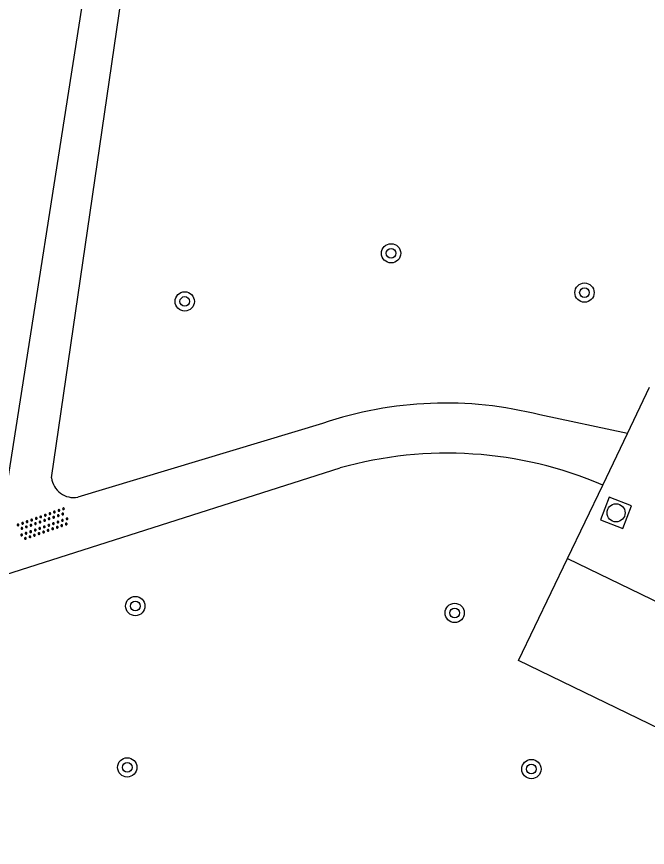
# Model space of a CAD drawing. Extents: x 130998 to 133001, y 398999 to 403002.
# Drawn here: x 131157.53 to 131183.7, y 399051.82 to 399086.28 of the extents above; entities that cross this region are included whole.
import ezdxf

# ---------------------------------------------------------------- set-up
doc = ezdxf.new("R2010")
doc.units = 0
for name, color, linetype in [('gg-knt-verharding', 7, 'Continuous'), ('gg-knt-verharding nz', 7, 'Continuous'), ('gt-symb-boom', 7, 'Continuous'), ('gt-symb-overige verharding', 7, 'Continuous'), ('gt-symb-rioolschacht', 7, 'Continuous')]:
    doc.layers.add(name, color=color, linetype=linetype)

# ---------------------------------------------------------------- blocks, each defined once
blk = doc.blocks.new('gt0-BOOM')
at = {"layer": 'gt-symb-boom'}
for radius in [0.4, 0.2]:
    blk.add_circle((0, 0), radius, dxfattribs=at)
blk = doc.blocks.new('gt0-RS')
at = {"layer": 'gt-symb-rioolschacht'}
blk.add_lwpolyline([(-0.5, -0.5), (0.5, -0.5), (0.5, 0.5), (-0.5, 0.5)], close=True, dxfattribs=at)
blk.add_circle((0, 0), 0.375, dxfattribs=at)
blk = doc.blocks.new('gt0-OVH')
at = {"layer": 'gt-symb-overige verharding'}
for points in [[(-0.972, 0.298), (-0.967, 0.308), (-0.965, 0.319), (-0.966, 0.33), (-0.971, 0.34), (-0.978, 0.348), (-0.988, 0.353), (-0.999, 0.355), (-1.01, 0.354), (-1.02, 0.349), (-1.028, 0.342), (-1.033, 0.332), (-1.035, 0.321), (-1.034, 0.31), (-1.029, 0.3), (-1.022, 0.292), (-1.012, 0.287), (-1.001, 0.285), (-0.99, 0.286), (-0.98, 0.291)], [(-0.772, 0.298), (-0.767, 0.308), (-0.765, 0.319), (-0.766, 0.33), (-0.771, 0.34), (-0.778, 0.348), (-0.788, 0.353), (-0.799, 0.355), (-0.81, 0.354), (-0.82, 0.349), (-0.828, 0.342), (-0.833, 0.332), (-0.835, 0.321), (-0.834, 0.31), (-0.829, 0.3), (-0.822, 0.292), (-0.812, 0.287), (-0.801, 0.285), (-0.79, 0.286), (-0.78, 0.291)], [(-0.572, 0.298), (-0.567, 0.308), (-0.565, 0.319), (-0.566, 0.33), (-0.571, 0.34), (-0.578, 0.348), (-0.588, 0.353), (-0.599, 0.355), (-0.61, 0.354), (-0.62, 0.349), (-0.628, 0.342), (-0.633, 0.332), (-0.635, 0.321), (-0.634, 0.31), (-0.629, 0.3), (-0.622, 0.292), (-0.612, 0.287), (-0.601, 0.285), (-0.59, 0.286), (-0.58, 0.291)], [(-0.372, 0.298), (-0.367, 0.308), (-0.365, 0.319), (-0.366, 0.33), (-0.371, 0.34), (-0.378, 0.348), (-0.388, 0.353), (-0.399, 0.355), (-0.41, 0.354), (-0.42, 0.349), (-0.428, 0.342), (-0.433, 0.332), (-0.435, 0.321), (-0.434, 0.31), (-0.429, 0.3), (-0.422, 0.292), (-0.412, 0.287), (-0.401, 0.285), (-0.39, 0.286), (-0.38, 0.291)], [(-0.172, 0.298), (-0.167, 0.308), (-0.165, 0.319), (-0.166, 0.33), (-0.171, 0.34), (-0.178, 0.348), (-0.188, 0.353), (-0.199, 0.355), (-0.21, 0.354), (-0.22, 0.349), (-0.228, 0.342), (-0.233, 0.332), (-0.235, 0.321), (-0.234, 0.31), (-0.229, 0.3), (-0.222, 0.292), (-0.212, 0.287), (-0.201, 0.285), (-0.19, 0.286), (-0.18, 0.291)], [(0.028, 0.298), (0.033, 0.308), (0.035, 0.319), (0.034, 0.33), (0.029, 0.34), (0.022, 0.348), (0.012, 0.353), (0.001, 0.355), (-0.01, 0.354), (-0.02, 0.349), (-0.028, 0.342), (-0.033, 0.332), (-0.035, 0.321), (-0.034, 0.31), (-0.029, 0.3), (-0.022, 0.292), (-0.012, 0.287), (-0.001, 0.285), (0.01, 0.286), (0.02, 0.291)], [(0.228, 0.298), (0.233, 0.308), (0.235, 0.319), (0.234, 0.33), (0.229, 0.34), (0.222, 0.348), (0.212, 0.353), (0.201, 0.355), (0.19, 0.354), (0.18, 0.349), (0.172, 0.342), (0.167, 0.332), (0.165, 0.321), (0.166, 0.31), (0.171, 0.3), (0.178, 0.292), (0.188, 0.287), (0.199, 0.285), (0.21, 0.286), (0.22, 0.291)], [(0.428, 0.298), (0.433, 0.308), (0.435, 0.319), (0.434, 0.33), (0.429, 0.34), (0.422, 0.348), (0.412, 0.353), (0.401, 0.355), (0.39, 0.354), (0.38, 0.349), (0.372, 0.342), (0.367, 0.332), (0.365, 0.321), (0.366, 0.31), (0.371, 0.3), (0.378, 0.292), (0.388, 0.287), (0.399, 0.285), (0.41, 0.286), (0.42, 0.291)], [(0.628, 0.298), (0.633, 0.308), (0.635, 0.319), (0.634, 0.33), (0.629, 0.34), (0.622, 0.348), (0.612, 0.353), (0.601, 0.355), (0.59, 0.354), (0.58, 0.349), (0.572, 0.342), (0.567, 0.332), (0.565, 0.321), (0.566, 0.31), (0.571, 0.3), (0.578, 0.292), (0.588, 0.287), (0.599, 0.285), (0.61, 0.286), (0.62, 0.291)], [(0.828, 0.298), (0.833, 0.308), (0.835, 0.319), (0.834, 0.33), (0.829, 0.34), (0.822, 0.348), (0.812, 0.353), (0.801, 0.355), (0.79, 0.354), (0.78, 0.349), (0.772, 0.342), (0.767, 0.332), (0.765, 0.321), (0.766, 0.31), (0.771, 0.3), (0.778, 0.292), (0.788, 0.287), (0.799, 0.285), (0.81, 0.286), (0.82, 0.291)], [(1.028, 0.298), (1.033, 0.308), (1.035, 0.319), (1.034, 0.33), (1.029, 0.34), (1.022, 0.348), (1.012, 0.353), (1.001, 0.355), (0.99, 0.354), (0.98, 0.349), (0.972, 0.342), (0.967, 0.332), (0.965, 0.321), (0.966, 0.31), (0.971, 0.3), (0.978, 0.292), (0.988, 0.287), (0.999, 0.285), (1.01, 0.286), (1.02, 0.291)], [(-0.872, 0.106), (-0.867, 0.116), (-0.865, 0.126), (-0.866, 0.137), (-0.871, 0.147), (-0.878, 0.156), (-0.888, 0.161), (-0.899, 0.163), (-0.91, 0.162), (-0.92, 0.157), (-0.928, 0.15), (-0.933, 0.14), (-0.935, 0.129), (-0.934, 0.118), (-0.929, 0.108), (-0.922, 0.1), (-0.912, 0.095), (-0.901, 0.092), (-0.89, 0.094), (-0.88, 0.098)], [(-0.672, 0.106), (-0.667, 0.116), (-0.665, 0.126), (-0.666, 0.137), (-0.671, 0.147), (-0.678, 0.156), (-0.688, 0.161), (-0.699, 0.163), (-0.71, 0.162), (-0.72, 0.157), (-0.728, 0.15), (-0.733, 0.14), (-0.735, 0.129), (-0.734, 0.118), (-0.729, 0.108), (-0.722, 0.1), (-0.712, 0.095), (-0.701, 0.092), (-0.69, 0.094), (-0.68, 0.098)], [(-0.472, 0.106), (-0.467, 0.116), (-0.465, 0.126), (-0.466, 0.137), (-0.471, 0.147), (-0.478, 0.156), (-0.488, 0.161), (-0.499, 0.163), (-0.51, 0.162), (-0.52, 0.157), (-0.528, 0.15), (-0.533, 0.14), (-0.535, 0.129), (-0.534, 0.118), (-0.529, 0.108), (-0.522, 0.1), (-0.512, 0.095), (-0.501, 0.092), (-0.49, 0.094), (-0.48, 0.098)], [(-0.272, 0.106), (-0.267, 0.116), (-0.265, 0.126), (-0.266, 0.137), (-0.271, 0.147), (-0.278, 0.156), (-0.288, 0.161), (-0.299, 0.163), (-0.31, 0.162), (-0.32, 0.157), (-0.328, 0.15), (-0.333, 0.14), (-0.335, 0.129), (-0.334, 0.118), (-0.329, 0.108), (-0.322, 0.1), (-0.312, 0.095), (-0.301, 0.092), (-0.29, 0.094), (-0.28, 0.098)], [(-0.072, 0.106), (-0.067, 0.116), (-0.065, 0.126), (-0.066, 0.137), (-0.071, 0.147), (-0.078, 0.156), (-0.088, 0.161), (-0.099, 0.163), (-0.11, 0.162), (-0.12, 0.157), (-0.128, 0.15), (-0.133, 0.14), (-0.135, 0.129), (-0.134, 0.118), (-0.129, 0.108), (-0.122, 0.1), (-0.112, 0.095), (-0.101, 0.092), (-0.09, 0.094), (-0.08, 0.098)], [(0.128, 0.106), (0.133, 0.116), (0.135, 0.126), (0.134, 0.137), (0.129, 0.147), (0.122, 0.156), (0.112, 0.161), (0.101, 0.163), (0.09, 0.162), (0.08, 0.157), (0.072, 0.15), (0.067, 0.14), (0.065, 0.129), (0.066, 0.118), (0.071, 0.108), (0.078, 0.1), (0.088, 0.095), (0.099, 0.092), (0.11, 0.094), (0.12, 0.098)], [(0.328, 0.106), (0.333, 0.116), (0.335, 0.126), (0.334, 0.137), (0.329, 0.147), (0.322, 0.156), (0.312, 0.161), (0.301, 0.163), (0.29, 0.162), (0.28, 0.157), (0.272, 0.15), (0.267, 0.14), (0.265, 0.129), (0.266, 0.118), (0.271, 0.108), (0.278, 0.1), (0.288, 0.095), (0.299, 0.092), (0.31, 0.094), (0.32, 0.098)], [(0.528, 0.106), (0.533, 0.116), (0.535, 0.126), (0.534, 0.137), (0.529, 0.147), (0.522, 0.156), (0.512, 0.161), (0.501, 0.163), (0.49, 0.162), (0.48, 0.157), (0.472, 0.15), (0.467, 0.14), (0.465, 0.129), (0.466, 0.118), (0.471, 0.108), (0.478, 0.1), (0.488, 0.095), (0.499, 0.092), (0.51, 0.094), (0.52, 0.098)], [(0.728, 0.106), (0.733, 0.116), (0.735, 0.126), (0.734, 0.137), (0.729, 0.147), (0.722, 0.156), (0.712, 0.161), (0.701, 0.163), (0.69, 0.162), (0.68, 0.157), (0.672, 0.15), (0.667, 0.14), (0.665, 0.129), (0.666, 0.118), (0.671, 0.108), (0.678, 0.1), (0.688, 0.095), (0.699, 0.092), (0.71, 0.094), (0.72, 0.098)], [(0.928, 0.106), (0.933, 0.116), (0.935, 0.126), (0.934, 0.137), (0.929, 0.147), (0.922, 0.156), (0.912, 0.161), (0.901, 0.163), (0.89, 0.162), (0.88, 0.157), (0.872, 0.15), (0.867, 0.14), (0.865, 0.129), (0.866, 0.118), (0.871, 0.108), (0.878, 0.1), (0.888, 0.095), (0.899, 0.092), (0.91, 0.094), (0.92, 0.098)], [(-0.972, -0.142), (-0.967, -0.132), (-0.965, -0.121), (-0.966, -0.11), (-0.971, -0.1), (-0.978, -0.092), (-0.988, -0.087), (-0.999, -0.085), (-1.01, -0.086), (-1.02, -0.091), (-1.028, -0.098), (-1.033, -0.108), (-1.035, -0.119), (-1.034, -0.13), (-1.029, -0.14), (-1.022, -0.148), (-1.012, -0.153), (-1.001, -0.155), (-0.99, -0.154), (-0.98, -0.149)], [(-0.872, -0.334), (-0.867, -0.324), (-0.865, -0.314), (-0.866, -0.303), (-0.871, -0.293), (-0.878, -0.284), (-0.888, -0.279), (-0.899, -0.277), (-0.91, -0.278), (-0.92, -0.283), (-0.928, -0.29), (-0.933, -0.3), (-0.935, -0.311), (-0.934, -0.322), (-0.929, -0.332), (-0.922, -0.34), (-0.912, -0.345), (-0.901, -0.348), (-0.89, -0.346), (-0.88, -0.342)], [(-0.772, -0.142), (-0.767, -0.132), (-0.765, -0.121), (-0.766, -0.11), (-0.771, -0.1), (-0.778, -0.092), (-0.788, -0.087), (-0.799, -0.085), (-0.81, -0.086), (-0.82, -0.091), (-0.828, -0.098), (-0.833, -0.108), (-0.835, -0.119), (-0.834, -0.13), (-0.829, -0.14), (-0.822, -0.148), (-0.812, -0.153), (-0.801, -0.155), (-0.79, -0.154), (-0.78, -0.149)], [(-0.672, -0.334), (-0.667, -0.324), (-0.665, -0.314), (-0.666, -0.303), (-0.671, -0.293), (-0.678, -0.284), (-0.688, -0.279), (-0.699, -0.277), (-0.71, -0.278), (-0.72, -0.283), (-0.728, -0.29), (-0.733, -0.3), (-0.735, -0.311), (-0.734, -0.322), (-0.729, -0.332), (-0.722, -0.34), (-0.712, -0.345), (-0.701, -0.348), (-0.69, -0.346), (-0.68, -0.342)], [(-0.572, -0.142), (-0.567, -0.132), (-0.565, -0.121), (-0.566, -0.11), (-0.571, -0.1), (-0.578, -0.092), (-0.588, -0.087), (-0.599, -0.085), (-0.61, -0.086), (-0.62, -0.091), (-0.628, -0.098), (-0.633, -0.108), (-0.635, -0.119), (-0.634, -0.13), (-0.629, -0.14), (-0.622, -0.148), (-0.612, -0.153), (-0.601, -0.155), (-0.59, -0.154), (-0.58, -0.149)], [(-0.472, -0.334), (-0.467, -0.324), (-0.465, -0.314), (-0.466, -0.303), (-0.471, -0.293), (-0.478, -0.284), (-0.488, -0.279), (-0.499, -0.277), (-0.51, -0.278), (-0.52, -0.283), (-0.528, -0.29), (-0.533, -0.3), (-0.535, -0.311), (-0.534, -0.322), (-0.529, -0.332), (-0.522, -0.34), (-0.512, -0.345), (-0.501, -0.348), (-0.49, -0.346), (-0.48, -0.342)], [(-0.372, -0.142), (-0.367, -0.132), (-0.365, -0.121), (-0.366, -0.11), (-0.371, -0.1), (-0.378, -0.092), (-0.388, -0.087), (-0.399, -0.085), (-0.41, -0.086), (-0.42, -0.091), (-0.428, -0.098), (-0.433, -0.108), (-0.435, -0.119), (-0.434, -0.13), (-0.429, -0.14), (-0.422, -0.148), (-0.412, -0.153), (-0.401, -0.155), (-0.39, -0.154), (-0.38, -0.149)], [(-0.272, -0.334), (-0.267, -0.324), (-0.265, -0.314), (-0.266, -0.303), (-0.271, -0.293), (-0.278, -0.284), (-0.288, -0.279), (-0.299, -0.277), (-0.31, -0.278), (-0.32, -0.283), (-0.328, -0.29), (-0.333, -0.3), (-0.335, -0.311), (-0.334, -0.322), (-0.329, -0.332), (-0.322, -0.34), (-0.312, -0.345), (-0.301, -0.348), (-0.29, -0.346), (-0.28, -0.342)], [(-0.172, -0.142), (-0.167, -0.132), (-0.165, -0.121), (-0.166, -0.11), (-0.171, -0.1), (-0.178, -0.092), (-0.188, -0.087), (-0.199, -0.085), (-0.21, -0.086), (-0.22, -0.091), (-0.228, -0.098), (-0.233, -0.108), (-0.235, -0.119), (-0.234, -0.13), (-0.229, -0.14), (-0.222, -0.148), (-0.212, -0.153), (-0.201, -0.155), (-0.19, -0.154), (-0.18, -0.149)], [(-0.072, -0.334), (-0.067, -0.324), (-0.065, -0.314), (-0.066, -0.303), (-0.071, -0.293), (-0.078, -0.284), (-0.088, -0.279), (-0.099, -0.277), (-0.11, -0.278), (-0.12, -0.283), (-0.128, -0.29), (-0.133, -0.3), (-0.135, -0.311), (-0.134, -0.322), (-0.129, -0.332), (-0.122, -0.34), (-0.112, -0.345), (-0.101, -0.348), (-0.09, -0.346), (-0.08, -0.342)], [(0.028, -0.142), (0.033, -0.132), (0.035, -0.121), (0.034, -0.11), (0.029, -0.1), (0.022, -0.092), (0.012, -0.087), (0.001, -0.085), (-0.01, -0.086), (-0.02, -0.091), (-0.028, -0.098), (-0.033, -0.108), (-0.035, -0.119), (-0.034, -0.13), (-0.029, -0.14), (-0.022, -0.148), (-0.012, -0.153), (-0.001, -0.155), (0.01, -0.154), (0.02, -0.149)], [(0.128, -0.334), (0.133, -0.324), (0.135, -0.314), (0.134, -0.303), (0.129, -0.293), (0.122, -0.284), (0.112, -0.279), (0.101, -0.277), (0.09, -0.278), (0.08, -0.283), (0.072, -0.29), (0.067, -0.3), (0.065, -0.311), (0.066, -0.322), (0.071, -0.332), (0.078, -0.34), (0.088, -0.345), (0.099, -0.348), (0.11, -0.346), (0.12, -0.342)], [(0.228, -0.142), (0.233, -0.132), (0.235, -0.121), (0.234, -0.11), (0.229, -0.1), (0.222, -0.092), (0.212, -0.087), (0.201, -0.085), (0.19, -0.086), (0.18, -0.091), (0.172, -0.098), (0.167, -0.108), (0.165, -0.119), (0.166, -0.13), (0.171, -0.14), (0.178, -0.148), (0.188, -0.153), (0.199, -0.155), (0.21, -0.154), (0.22, -0.149)], [(0.328, -0.334), (0.333, -0.324), (0.335, -0.314), (0.334, -0.303), (0.329, -0.293), (0.322, -0.284), (0.312, -0.279), (0.301, -0.277), (0.29, -0.278), (0.28, -0.283), (0.272, -0.29), (0.267, -0.3), (0.265, -0.311), (0.266, -0.322), (0.271, -0.332), (0.278, -0.34), (0.288, -0.345), (0.299, -0.348), (0.31, -0.346), (0.32, -0.342)], [(0.428, -0.142), (0.433, -0.132), (0.435, -0.121), (0.434, -0.11), (0.429, -0.1), (0.422, -0.092), (0.412, -0.087), (0.401, -0.085), (0.39, -0.086), (0.38, -0.091), (0.372, -0.098), (0.367, -0.108), (0.365, -0.119), (0.366, -0.13), (0.371, -0.14), (0.378, -0.148), (0.388, -0.153), (0.399, -0.155), (0.41, -0.154), (0.42, -0.149)], [(0.528, -0.334), (0.533, -0.324), (0.535, -0.314), (0.534, -0.303), (0.529, -0.293), (0.522, -0.284), (0.512, -0.279), (0.501, -0.277), (0.49, -0.278), (0.48, -0.283), (0.472, -0.29), (0.467, -0.3), (0.465, -0.311), (0.466, -0.322), (0.471, -0.332), (0.478, -0.34), (0.488, -0.345), (0.499, -0.348), (0.51, -0.346), (0.52, -0.342)], [(0.628, -0.142), (0.633, -0.132), (0.635, -0.121), (0.634, -0.11), (0.629, -0.1), (0.622, -0.092), (0.612, -0.087), (0.601, -0.085), (0.59, -0.086), (0.58, -0.091), (0.572, -0.098), (0.567, -0.108), (0.565, -0.119), (0.566, -0.13), (0.571, -0.14), (0.578, -0.148), (0.588, -0.153), (0.599, -0.155), (0.61, -0.154), (0.62, -0.149)], [(0.728, -0.334), (0.733, -0.324), (0.735, -0.314), (0.734, -0.303), (0.729, -0.293), (0.722, -0.284), (0.712, -0.279), (0.701, -0.277), (0.69, -0.278), (0.68, -0.283), (0.672, -0.29), (0.667, -0.3), (0.665, -0.311), (0.666, -0.322), (0.671, -0.332), (0.678, -0.34), (0.688, -0.345), (0.699, -0.348), (0.71, -0.346), (0.72, -0.342)], [(0.828, -0.142), (0.833, -0.132), (0.835, -0.121), (0.834, -0.11), (0.829, -0.1), (0.822, -0.092), (0.812, -0.087), (0.801, -0.085), (0.79, -0.086), (0.78, -0.091), (0.772, -0.098), (0.767, -0.108), (0.765, -0.119), (0.766, -0.13), (0.771, -0.14), (0.778, -0.148), (0.788, -0.153), (0.799, -0.155), (0.81, -0.154), (0.82, -0.149)], [(0.928, -0.334), (0.933, -0.324), (0.935, -0.314), (0.934, -0.303), (0.929, -0.293), (0.922, -0.284), (0.912, -0.279), (0.901, -0.277), (0.89, -0.278), (0.88, -0.283), (0.872, -0.29), (0.867, -0.3), (0.865, -0.311), (0.866, -0.322), (0.871, -0.332), (0.878, -0.34), (0.888, -0.345), (0.899, -0.348), (0.91, -0.346), (0.92, -0.342)], [(1.028, -0.142), (1.033, -0.132), (1.035, -0.121), (1.034, -0.11), (1.029, -0.1), (1.022, -0.092), (1.012, -0.087), (1.001, -0.085), (0.99, -0.086), (0.98, -0.091), (0.972, -0.098), (0.967, -0.108), (0.965, -0.119), (0.966, -0.13), (0.971, -0.14), (0.978, -0.148), (0.988, -0.153), (0.999, -0.155), (1.01, -0.154), (1.02, -0.149)]]:
    blk.add_lwpolyline(points, close=True, dxfattribs=at)

msp = doc.modelspace()

# ---------------------------------------------------------------- linework, layer by layer
at = {"layer": 'gg-knt-verharding'}
for p, q in [((131162.539, 399101.45), (131157.071, 399066.498)), ((131158.985, 399067.151), (131163.855, 399100.6)), ((131182.868, 399068.985), (131183.791, 399070.91)), ((131182.868, 399068.985), (131179.238, 399069.758)), ((131170.228, 399069.407), (131160.073, 399066.35)), ((131181.845, 399066.851), (131182.868, 399068.985)), ((131154.483, 399062.315), (131170.952, 399067.558)), ((131180.381, 399063.797), (131181.845, 399066.851))]:
    msp.add_line(p, q, dxfattribs=at)
msp.add_lwpolyline([(131204.162, 399047.064), (131178.356, 399059.572), (131180.381, 399063.797)], dxfattribs=at)
for centre, radius, start, end in [((131175.323, 399054.432), 15.818, 75.6711, 108.7908), ((131175.397, 399051.767), 16.404, 66.8529, 105.72), ((131159.896, 399067.249), 0.916, 186.1425, 281.1355)]:
    msp.add_arc(centre, radius, start, end, dxfattribs=at)
at = {"layer": 'gg-knt-verharding nz'}
msp.add_lwpolyline([(131180.381, 399063.797), (131211.691, 399048.645), (131211.575, 399048.448)], dxfattribs=at)

# ---------------------------------------------------------------- block references
at = {"layer": 'gt-symb-boom'}
for p in [(131173.068, 399076.461), (131181.09, 399074.831), (131164.508, 399074.465), (131162.456, 399061.831), (131175.705, 399061.545), (131162.122, 399055.139), (131178.888, 399055.069)]:
    msp.add_blockref('gt0-BOOM', p, dxfattribs=at)
at = {"layer": 'gt-symb-overige verharding', "rotation": 19.449568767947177}
msp.add_blockref('gt0-OVH', (131158.642, 399065.229), dxfattribs=at)
at = {"layer": 'gt-symb-rioolschacht', "rotation": -20.944232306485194}
msp.add_blockref('gt0-RS', (131182.399, 399065.697), dxfattribs=at)

doc.saveas('drawing.dxf')
